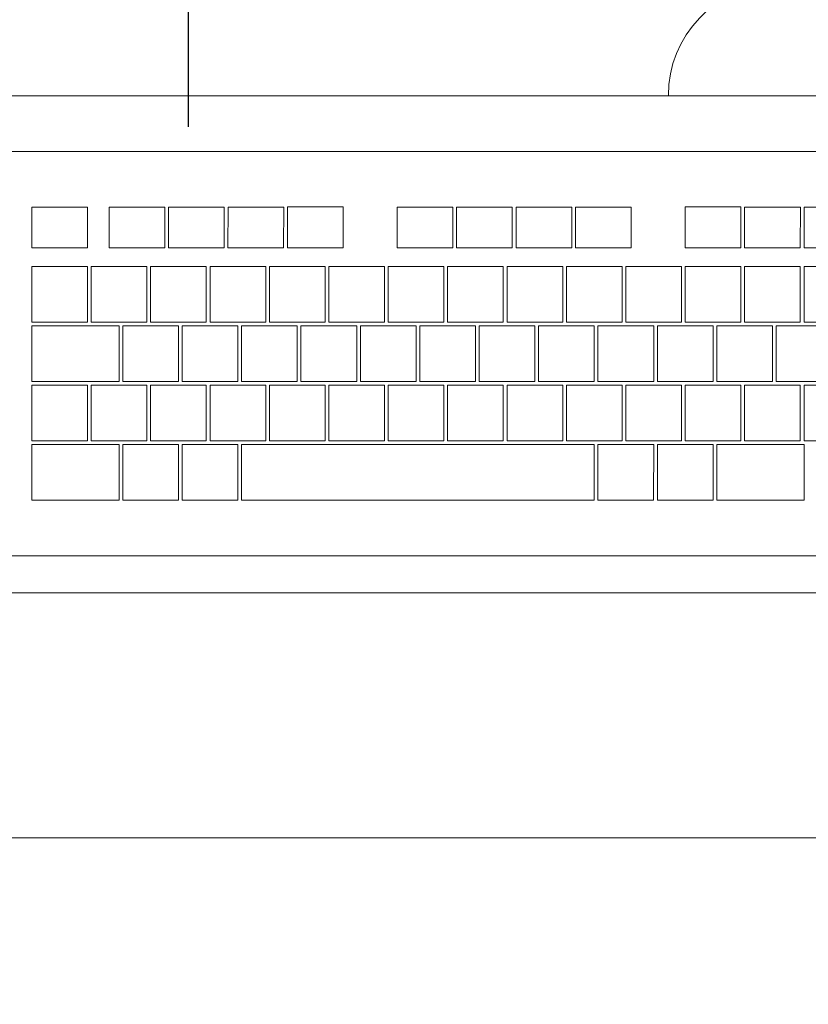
# Model space of a CAD drawing. Header units: millimetres. Extents: x -692150 to 2662533, y -95416 to 65084.
# Tile 587 of 656: x -36736 to -36523, y 23891 to 24156. Entities that reach past the tile are written whole.
import ezdxf
from ezdxf import colors
from ezdxf.entities.mleader import LeaderData, LeaderLine
from ezdxf.math import Vec2, Vec3

# ---------------------------------------------------------------- set-up
doc = ezdxf.new("R2010")
doc.units = ezdxf.units.MM
doc.layers.get('Defpoints').update_dxf_attribs({"color": 30})
doc.layers.add('00_АР_Подложка', color=7, linetype='Continuous', lineweight=0, true_color=0x9b9292)
doc.layers.add('09_АР_Мебель', color=7, linetype='Continuous', lineweight=9, true_color=0x000000)
doc.layers.add('06_АР_Мебель', color=4, linetype='Continuous', lineweight=9)
doc.layers.add('17_АР_Текст', color=250, linetype='Continuous', lineweight=0)
doc.layers.add('ЭОМ', color=7, linetype='Continuous')
doc.styles.add('_ТЕКСТОВЫЙ', font='arial.ttf', dxfattribs={"width": 0.8})

# ---------------------------------------------------------------- blocks, each defined once
blk = doc.blocks.new('_DotSmall')
at = {"color": 0, "linetype": 'ByBlock', "const_width": 0.5}
blk.add_lwpolyline([(-0.0625, 0, 1), (0.0625, 0, 1)], format="xyb", close=True, dxfattribs=at)
blk = doc.blocks.new('_Dot')
at = {"color": 0, "linetype": 'ByBlock', "lineweight": -2}
blk.add_line((-0.5, 0), (-1, 0), dxfattribs=at)
at = {"color": 0, "linetype": 'ByBlock', "const_width": 0.5}
blk.add_lwpolyline([(-0.25, 0, 1), (0.25, 0, 1)], format="xyb", close=True, dxfattribs=at)
blk = doc.blocks.new('Компьютер')
at = {"layer": '00_АР_Подложка', "lineweight": 0}
for p, q in [((-281.52, -8.22), (178.19, 8.05)), ((-237.52, -21.67), (135.25, -8.48)), ((-15.12, -28.81), (-30.12, -29.34)), ((-15.12, -28.81), (-14.74, -39.8)), ((0.87, -28.24), (-14.13, -28.77)), ((-13.74, -39.77), (-14.13, -28.77)), ((-92.66, -31.55), (-107.65, -32.08)), ((-92.66, -31.55), (-92.27, -42.55)), ((-76.67, -30.99), (-91.66, -31.52)), ((-91.27, -42.51), (-91.66, -31.52)), ((-76.67, -30.99), (-76.28, -41.98)), ((-60.68, -30.42), (-75.67, -30.95)), ((-75.28, -41.94), (-75.67, -30.95)), ((-60.68, -30.42), (-60.29, -41.41)), ((-31.11, -29.37), (-46.11, -29.9)), ((-45.72, -40.9), (-46.11, -29.9)), ((-31.11, -29.37), (-30.73, -40.37)), ((-29.73, -40.33), (-30.12, -29.34)), ((-170.19, -34.3), (-185.18, -34.83)), ((-170.19, -34.3), (-169.81, -45.29)), ((-154.2, -33.73), (-169.19, -34.26)), ((-168.81, -45.25), (-169.19, -34.26)), ((-154.2, -33.73), (-153.82, -44.72)), ((-138.21, -33.16), (-153.2, -33.69)), ((-152.82, -44.69), (-153.2, -33.69)), ((-138.21, -33.16), (-137.83, -44.16)), ((-108.65, -32.12), (-123.64, -32.65)), ((-123.25, -43.64), (-123.64, -32.65)), ((-108.65, -32.12), (-108.26, -43.11)), ((-107.26, -43.08), (-107.65, -32.08)), ((-207, -35.6), (-222, -36.13)), ((-221.61, -47.12), (-222, -36.13)), ((-207, -35.6), (-206.62, -46.59)), ((-186.18, -34.86), (-201.17, -35.39)), ((-200.79, -46.39), (-201.17, -35.39)), ((-186.18, -34.86), (-185.8, -45.85)), ((-184.8, -45.82), (-185.18, -34.83)), ((1.25, -39.24), (-13.74, -39.77)), ((-76.28, -41.98), (-91.27, -42.51)), ((-60.29, -41.41), (-75.28, -41.94)), ((-30.73, -40.37), (-45.72, -40.9)), ((-14.74, -39.8), (-29.73, -40.33)), ((-153.82, -44.72), (-168.81, -45.25)), ((-137.83, -44.16), (-152.82, -44.69)), ((-108.26, -43.11), (-123.25, -43.64)), ((-92.27, -42.55), (-107.26, -43.08)), ((-29.55, -45.33), (-14.56, -44.8)), ((-14.56, -44.8), (-14.03, -59.79)), ((-13.56, -44.76), (17.42, -43.67)), ((-13.03, -59.75), (-13.56, -44.76)), ((-206.62, -46.59), (-221.61, -47.12)), ((-185.8, -45.85), (-200.79, -46.39)), ((-169.81, -45.29), (-184.8, -45.82)), ((-109.5, -48.16), (-94.51, -47.63)), ((-94.51, -47.63), (-93.98, -62.62)), ((-93.51, -47.59), (-78.52, -47.06)), ((-92.98, -62.58), (-93.51, -47.59)), ((-78.52, -47.06), (-77.99, -62.05)), ((-77.52, -47.03), (-62.53, -46.5)), ((-76.99, -62.02), (-77.52, -47.03)), ((-62.53, -46.5), (-62, -61.49)), ((-61.53, -46.46), (-46.54, -45.93)), ((-61, -61.45), (-61.53, -46.46)), ((-46.54, -45.93), (-46.01, -60.92)), ((-45.54, -45.89), (-30.55, -45.36)), ((-45.01, -60.89), (-45.54, -45.89)), ((-30.55, -45.36), (-30.02, -60.35)), ((-29.02, -60.32), (-29.55, -45.33)), ((-173.46, -50.42), (-158.47, -49.89)), ((-158.47, -49.89), (-157.94, -64.88)), ((-157.47, -49.86), (-142.48, -49.33)), ((-156.94, -64.85), (-157.47, -49.86)), ((-142.48, -49.33), (-141.95, -64.32)), ((-141.48, -49.29), (-126.49, -48.76)), ((-140.95, -64.28), (-141.48, -49.29)), ((-126.49, -48.76), (-125.96, -63.75)), ((-125.49, -48.72), (-110.5, -48.19)), ((-124.96, -63.71), (-125.49, -48.72)), ((-110.5, -48.19), (-109.97, -63.18)), ((-108.97, -63.15), (-109.5, -48.16)), ((-221.43, -52.12), (-206.44, -51.59)), ((-220.9, -67.11), (-221.43, -52.12)), ((-206.44, -51.59), (-205.91, -66.58)), ((-205.44, -51.55), (-190.45, -51.02)), ((-204.91, -66.54), (-205.44, -51.55)), ((-190.45, -51.02), (-189.92, -66.01)), ((-189.45, -50.99), (-174.46, -50.46)), ((-188.92, -65.98), (-189.45, -50.99)), ((-174.46, -50.46), (-173.93, -65.45)), ((-172.93, -65.41), (-173.46, -50.42)), ((-46.01, -60.92), (-61, -61.45)), ((-30.02, -60.35), (-45.01, -60.89)), ((-14.03, -59.79), (-29.02, -60.32)), ((-20.49, -61.02), (-5.5, -60.49)), ((-19.96, -76.01), (-20.49, -61.02)), ((17.95, -58.66), (-13.03, -59.75)), ((-109.97, -63.18), (-124.96, -63.71)), ((-93.98, -62.62), (-108.97, -63.15)), ((-100.44, -63.85), (-85.45, -63.32)), ((-77.99, -62.05), (-92.98, -62.58)), ((-85.45, -63.32), (-84.92, -78.31)), ((-84.45, -63.28), (-69.46, -62.75)), ((-83.92, -78.27), (-84.45, -63.28)), ((-62, -61.49), (-76.99, -62.02)), ((-69.46, -62.75), (-68.93, -77.74)), ((-68.46, -62.72), (-53.47, -62.19)), ((-67.93, -77.71), (-68.46, -62.72)), ((-53.47, -62.19), (-52.94, -77.18)), ((-52.47, -62.15), (-37.48, -61.62)), ((-51.94, -77.14), (-52.47, -62.15)), ((-37.48, -61.62), (-36.95, -76.61)), ((-36.48, -61.58), (-21.49, -61.05)), ((-35.95, -76.57), (-36.48, -61.58)), ((-21.49, -61.05), (-20.96, -76.04)), ((-189.92, -66.01), (-204.91, -66.54)), ((-173.93, -65.45), (-188.92, -65.98)), ((-180.39, -66.68), (-165.4, -66.15)), ((-157.94, -64.88), (-172.93, -65.41)), ((-165.4, -66.15), (-164.87, -81.14)), ((-164.4, -66.11), (-149.41, -65.58)), ((-163.87, -81.1), (-164.4, -66.11)), ((-141.95, -64.32), (-156.94, -64.85)), ((-149.41, -65.58), (-148.88, -80.57)), ((-148.41, -65.54), (-133.42, -65.01)), ((-147.88, -80.54), (-148.41, -65.54)), ((-125.96, -63.75), (-140.95, -64.28)), ((-133.42, -65.01), (-132.89, -80.01)), ((-132.42, -64.98), (-117.43, -64.45)), ((-131.89, -79.97), (-132.42, -64.98)), ((-117.43, -64.45), (-116.9, -79.44)), ((-116.43, -64.41), (-101.44, -63.88)), ((-115.9, -79.4), (-116.43, -64.41)), ((-101.44, -63.88), (-100.91, -78.87)), ((-99.91, -78.84), (-100.44, -63.85)), ((-205.91, -66.58), (-220.9, -67.11)), ((-220.86, -68.11), (-197.38, -67.28)), ((-220.33, -83.1), (-220.86, -68.11)), ((-197.38, -67.28), (-196.85, -82.27)), ((-196.38, -67.24), (-181.39, -66.71)), ((-195.85, -82.23), (-196.38, -67.24)), ((-181.39, -66.71), (-180.86, -81.7)), ((-179.86, -81.67), (-180.39, -66.68)), ((-36.95, -76.61), (-51.94, -77.14)), ((-20.96, -76.04), (-35.95, -76.57)), ((-28.42, -77.31), (-13.43, -76.78)), ((-4.97, -75.48), (-19.96, -76.01)), ((-13.43, -76.78), (-12.9, -91.77)), ((-12.43, -76.74), (-3.93, -76.44)), ((-11.9, -91.73), (-12.43, -76.74)), ((-116.9, -79.44), (-131.89, -79.97)), ((-100.91, -78.87), (-115.9, -79.4)), ((-84.92, -78.31), (-99.91, -78.84)), ((-92.38, -79.57), (-77.39, -79.04)), ((-91.85, -94.56), (-92.38, -79.57)), ((-68.93, -77.74), (-83.92, -78.27)), ((-77.39, -79.04), (-76.86, -94.03)), ((-76.39, -79.01), (-61.4, -78.48)), ((-75.86, -94), (-76.39, -79.01)), ((-52.94, -77.18), (-67.93, -77.71)), ((-61.4, -78.48), (-60.87, -93.47)), ((-60.4, -78.44), (-45.41, -77.91)), ((-59.87, -93.43), (-60.4, -78.44)), ((-45.41, -77.91), (-44.88, -92.9)), ((-44.41, -77.87), (-29.42, -77.34)), ((-43.88, -92.87), (-44.41, -77.87)), ((-29.42, -77.34), (-28.89, -92.33)), ((-27.89, -92.3), (-28.42, -77.31)), ((-180.86, -81.7), (-195.85, -82.23)), ((-164.87, -81.14), (-179.86, -81.67)), ((-172.33, -82.4), (-157.34, -81.87)), ((-148.88, -80.57), (-163.87, -81.1)), ((-157.34, -81.87), (-156.81, -96.86)), ((-156.34, -81.84), (-141.35, -81.31)), ((-155.81, -96.83), (-156.34, -81.84)), ((-132.89, -80.01), (-147.88, -80.54)), ((-141.35, -81.31), (-140.82, -96.3)), ((-140.35, -81.27), (-125.36, -80.74)), ((-139.82, -96.26), (-140.35, -81.27)), ((-125.36, -80.74), (-124.83, -95.73)), ((-124.36, -80.7), (-109.37, -80.17)), ((-123.83, -95.69), (-124.36, -80.7)), ((-109.37, -80.17), (-108.84, -95.16)), ((-108.37, -80.14), (-93.38, -79.61)), ((-107.84, -95.13), (-108.37, -80.14)), ((-93.38, -79.61), (-92.85, -94.6)), ((-196.85, -82.27), (-220.33, -83.1)), ((-220.3, -84.1), (-205.31, -83.57)), ((-219.77, -99.09), (-220.3, -84.1)), ((-205.31, -83.57), (-204.78, -98.56)), ((-204.31, -83.53), (-189.32, -83)), ((-203.78, -98.52), (-204.31, -83.53)), ((-189.32, -83), (-188.79, -97.99)), ((-188.32, -82.97), (-173.33, -82.44)), ((-187.79, -97.96), (-188.32, -82.97)), ((-173.33, -82.44), (-172.8, -97.43)), ((-171.8, -97.39), (-172.33, -82.4)), ((-28.89, -92.33), (-43.88, -92.87)), ((-35.35, -93.56), (-11.86, -92.73)), ((-12.9, -91.77), (-27.89, -92.3)), ((19.08, -90.64), (-11.9, -91.73)), ((-11.86, -92.73), (-11.33, -107.72)), ((-163.27, -98.09), (-68.33, -94.73)), ((-108.84, -95.16), (-123.83, -95.69)), ((-92.85, -94.6), (-107.84, -95.13)), ((-76.86, -94.03), (-91.85, -94.56)), ((-60.87, -93.47), (-75.86, -94)), ((-68.33, -94.73), (-67.8, -109.72)), ((-67.33, -94.7), (-52.34, -94.17)), ((-66.8, -109.69), (-67.33, -94.7)), ((-44.88, -92.9), (-59.87, -93.43)), ((-52.34, -94.17), (-51.81, -109.16)), ((-51.34, -94.13), (-36.35, -93.6)), ((-50.81, -109.12), (-51.34, -94.13)), ((-36.35, -93.6), (-35.82, -108.59)), ((-34.82, -108.55), (-35.35, -93.56)), ((-188.79, -97.99), (-203.78, -98.52)), ((-172.8, -97.43), (-187.79, -97.96)), ((-179.26, -98.66), (-164.27, -98.13)), ((-156.81, -96.86), (-171.8, -97.39)), ((-164.27, -98.13), (-163.74, -113.12)), ((-162.74, -113.08), (-163.27, -98.09)), ((-140.82, -96.3), (-155.81, -96.83)), ((-124.83, -95.73), (-139.82, -96.26)), ((-204.78, -98.56), (-219.77, -99.09)), ((-219.73, -100.09), (-196.25, -99.26)), ((-219.2, -115.08), (-219.73, -100.09)), ((-196.25, -99.26), (-195.72, -114.25)), ((-195.25, -99.22), (-180.26, -98.69)), ((-194.72, -114.21), (-195.25, -99.22)), ((-180.26, -98.69), (-179.73, -113.68)), ((-178.73, -113.65), (-179.26, -98.66)), ((-35.82, -108.59), (-50.81, -109.12)), ((-11.33, -107.72), (-34.82, -108.55)), ((-67.8, -109.72), (-162.74, -113.08)), ((-51.81, -109.16), (-66.8, -109.69)), ((-179.73, -113.68), (-194.72, -114.21)), ((-163.74, -113.12), (-178.73, -113.65)), ((-195.72, -114.25), (-219.2, -115.08)), ((139.11, -117.41), (-233.66, -130.6)), ((-243.3, -140.95), (149.45, -127.05)), ((185.27, -191.82), (-274.45, -208.09))]:
    blk.add_line(p, q, dxfattribs=at)
blk.add_open_spline([(-51.66, -0.08), (-53.29, 32.49), (17.85, 54.71), (84.3, 31.82), (115.93, 42.23), (128.7, 63.32), (129.53, 97.58)], degree=3, knots=[0, 0, 0, 0, 111.099215, 156.303039, 180.580053, 211.421886, 211.421886, 211.421886, 211.421886], dxfattribs=at)
at = {"layer": '06_АР_Мебель', "lineweight": 0}
for p, q in [((-281.52, -8.22), (178.19, 8.05)), ((-237.52, -21.67), (135.25, -8.48)), ((-15.12, -28.81), (-30.12, -29.34)), ((-15.12, -28.81), (-14.74, -39.8)), ((0.87, -28.24), (-14.13, -28.77)), ((-13.74, -39.77), (-14.13, -28.77)), ((-92.66, -31.55), (-107.65, -32.08)), ((-92.66, -31.55), (-92.27, -42.55)), ((-76.67, -30.99), (-91.66, -31.52)), ((-91.27, -42.51), (-91.66, -31.52)), ((-76.67, -30.99), (-76.28, -41.98)), ((-60.68, -30.42), (-75.67, -30.95)), ((-75.28, -41.94), (-75.67, -30.95)), ((-60.68, -30.42), (-60.29, -41.41)), ((-31.11, -29.37), (-46.11, -29.9)), ((-45.72, -40.9), (-46.11, -29.9)), ((-31.11, -29.37), (-30.73, -40.37)), ((-29.73, -40.33), (-30.12, -29.34)), ((-170.19, -34.3), (-185.18, -34.83)), ((-170.19, -34.3), (-169.81, -45.29)), ((-154.2, -33.73), (-169.19, -34.26)), ((-168.81, -45.25), (-169.19, -34.26)), ((-154.2, -33.73), (-153.82, -44.72)), ((-138.21, -33.16), (-153.2, -33.69)), ((-152.82, -44.69), (-153.2, -33.69)), ((-138.21, -33.16), (-137.83, -44.16)), ((-108.65, -32.12), (-123.64, -32.65)), ((-123.25, -43.64), (-123.64, -32.65)), ((-108.65, -32.12), (-108.26, -43.11)), ((-107.26, -43.08), (-107.65, -32.08)), ((-207, -35.6), (-222, -36.13)), ((-221.61, -47.12), (-222, -36.13)), ((-207, -35.6), (-206.62, -46.59)), ((-186.18, -34.86), (-201.17, -35.39)), ((-200.79, -46.39), (-201.17, -35.39)), ((-186.18, -34.86), (-185.8, -45.85)), ((-184.8, -45.82), (-185.18, -34.83)), ((1.25, -39.24), (-13.74, -39.77)), ((-76.28, -41.98), (-91.27, -42.51)), ((-60.29, -41.41), (-75.28, -41.94)), ((-30.73, -40.37), (-45.72, -40.9)), ((-14.74, -39.8), (-29.73, -40.33)), ((-153.82, -44.72), (-168.81, -45.25)), ((-137.83, -44.16), (-152.82, -44.69)), ((-108.26, -43.11), (-123.25, -43.64)), ((-92.27, -42.55), (-107.26, -43.08)), ((-29.55, -45.33), (-14.56, -44.8)), ((-14.56, -44.8), (-14.03, -59.79)), ((-13.56, -44.76), (17.42, -43.67)), ((-13.03, -59.75), (-13.56, -44.76)), ((-206.62, -46.59), (-221.61, -47.12)), ((-185.8, -45.85), (-200.79, -46.39)), ((-169.81, -45.29), (-184.8, -45.82)), ((-109.5, -48.16), (-94.51, -47.63)), ((-94.51, -47.63), (-93.98, -62.62)), ((-93.51, -47.59), (-78.52, -47.06)), ((-92.98, -62.58), (-93.51, -47.59)), ((-78.52, -47.06), (-77.99, -62.05)), ((-77.52, -47.03), (-62.53, -46.5)), ((-76.99, -62.02), (-77.52, -47.03)), ((-62.53, -46.5), (-62, -61.49)), ((-61.53, -46.46), (-46.54, -45.93)), ((-61, -61.45), (-61.53, -46.46)), ((-46.54, -45.93), (-46.01, -60.92)), ((-45.54, -45.89), (-30.55, -45.36)), ((-45.01, -60.89), (-45.54, -45.89)), ((-30.55, -45.36), (-30.02, -60.35)), ((-29.02, -60.32), (-29.55, -45.33)), ((-173.46, -50.42), (-158.47, -49.89)), ((-158.47, -49.89), (-157.94, -64.88)), ((-157.47, -49.86), (-142.48, -49.33)), ((-156.94, -64.85), (-157.47, -49.86)), ((-142.48, -49.33), (-141.95, -64.32)), ((-141.48, -49.29), (-126.49, -48.76)), ((-140.95, -64.28), (-141.48, -49.29)), ((-126.49, -48.76), (-125.96, -63.75)), ((-125.49, -48.72), (-110.5, -48.19)), ((-124.96, -63.71), (-125.49, -48.72)), ((-110.5, -48.19), (-109.97, -63.18)), ((-108.97, -63.15), (-109.5, -48.16)), ((-221.43, -52.12), (-206.44, -51.59)), ((-220.9, -67.11), (-221.43, -52.12)), ((-206.44, -51.59), (-205.91, -66.58)), ((-205.44, -51.55), (-190.45, -51.02)), ((-204.91, -66.54), (-205.44, -51.55)), ((-190.45, -51.02), (-189.92, -66.01)), ((-189.45, -50.99), (-174.46, -50.46)), ((-188.92, -65.98), (-189.45, -50.99)), ((-174.46, -50.46), (-173.93, -65.45)), ((-172.93, -65.41), (-173.46, -50.42)), ((-46.01, -60.92), (-61, -61.45)), ((-30.02, -60.35), (-45.01, -60.89)), ((-14.03, -59.79), (-29.02, -60.32)), ((-20.49, -61.02), (-5.5, -60.49)), ((-19.96, -76.01), (-20.49, -61.02)), ((17.95, -58.66), (-13.03, -59.75)), ((-109.97, -63.18), (-124.96, -63.71)), ((-93.98, -62.62), (-108.97, -63.15)), ((-100.44, -63.85), (-85.45, -63.32)), ((-77.99, -62.05), (-92.98, -62.58)), ((-85.45, -63.32), (-84.92, -78.31)), ((-84.45, -63.28), (-69.46, -62.75)), ((-83.92, -78.27), (-84.45, -63.28)), ((-62, -61.49), (-76.99, -62.02)), ((-69.46, -62.75), (-68.93, -77.74)), ((-68.46, -62.72), (-53.47, -62.19)), ((-67.93, -77.71), (-68.46, -62.72)), ((-53.47, -62.19), (-52.94, -77.18)), ((-52.47, -62.15), (-37.48, -61.62)), ((-51.94, -77.14), (-52.47, -62.15)), ((-37.48, -61.62), (-36.95, -76.61)), ((-36.48, -61.58), (-21.49, -61.05)), ((-35.95, -76.57), (-36.48, -61.58)), ((-21.49, -61.05), (-20.96, -76.04)), ((-189.92, -66.01), (-204.91, -66.54)), ((-173.93, -65.45), (-188.92, -65.98)), ((-180.39, -66.68), (-165.4, -66.15)), ((-157.94, -64.88), (-172.93, -65.41)), ((-165.4, -66.15), (-164.87, -81.14)), ((-164.4, -66.11), (-149.41, -65.58)), ((-163.87, -81.1), (-164.4, -66.11)), ((-141.95, -64.32), (-156.94, -64.85)), ((-149.41, -65.58), (-148.88, -80.57)), ((-148.41, -65.54), (-133.42, -65.01)), ((-147.88, -80.54), (-148.41, -65.54)), ((-125.96, -63.75), (-140.95, -64.28)), ((-133.42, -65.01), (-132.89, -80.01)), ((-132.42, -64.98), (-117.43, -64.45)), ((-131.89, -79.97), (-132.42, -64.98)), ((-117.43, -64.45), (-116.9, -79.44)), ((-116.43, -64.41), (-101.44, -63.88)), ((-115.9, -79.4), (-116.43, -64.41)), ((-101.44, -63.88), (-100.91, -78.87)), ((-99.91, -78.84), (-100.44, -63.85)), ((-205.91, -66.58), (-220.9, -67.11)), ((-220.86, -68.11), (-197.38, -67.28)), ((-220.33, -83.1), (-220.86, -68.11)), ((-197.38, -67.28), (-196.85, -82.27)), ((-196.38, -67.24), (-181.39, -66.71)), ((-195.85, -82.23), (-196.38, -67.24)), ((-181.39, -66.71), (-180.86, -81.7)), ((-179.86, -81.67), (-180.39, -66.68)), ((-36.95, -76.61), (-51.94, -77.14)), ((-20.96, -76.04), (-35.95, -76.57)), ((-28.42, -77.31), (-13.43, -76.78)), ((-4.97, -75.48), (-19.96, -76.01)), ((-13.43, -76.78), (-12.9, -91.77)), ((-12.43, -76.74), (-3.93, -76.44)), ((-11.9, -91.73), (-12.43, -76.74)), ((-116.9, -79.44), (-131.89, -79.97)), ((-100.91, -78.87), (-115.9, -79.4)), ((-84.92, -78.31), (-99.91, -78.84)), ((-92.38, -79.57), (-77.39, -79.04)), ((-91.85, -94.56), (-92.38, -79.57)), ((-68.93, -77.74), (-83.92, -78.27)), ((-77.39, -79.04), (-76.86, -94.03)), ((-76.39, -79.01), (-61.4, -78.48)), ((-75.86, -94), (-76.39, -79.01)), ((-52.94, -77.18), (-67.93, -77.71)), ((-61.4, -78.48), (-60.87, -93.47)), ((-60.4, -78.44), (-45.41, -77.91)), ((-59.87, -93.43), (-60.4, -78.44)), ((-45.41, -77.91), (-44.88, -92.9)), ((-44.41, -77.87), (-29.42, -77.34)), ((-43.88, -92.87), (-44.41, -77.87)), ((-29.42, -77.34), (-28.89, -92.33)), ((-27.89, -92.3), (-28.42, -77.31)), ((-180.86, -81.7), (-195.85, -82.23)), ((-164.87, -81.14), (-179.86, -81.67)), ((-172.33, -82.4), (-157.34, -81.87)), ((-148.88, -80.57), (-163.87, -81.1)), ((-157.34, -81.87), (-156.81, -96.86)), ((-156.34, -81.84), (-141.35, -81.31)), ((-155.81, -96.83), (-156.34, -81.84)), ((-132.89, -80.01), (-147.88, -80.54)), ((-141.35, -81.31), (-140.82, -96.3)), ((-140.35, -81.27), (-125.36, -80.74)), ((-139.82, -96.26), (-140.35, -81.27)), ((-125.36, -80.74), (-124.83, -95.73)), ((-124.36, -80.7), (-109.37, -80.17)), ((-123.83, -95.69), (-124.36, -80.7)), ((-109.37, -80.17), (-108.84, -95.16)), ((-108.37, -80.14), (-93.38, -79.61)), ((-107.84, -95.13), (-108.37, -80.14)), ((-93.38, -79.61), (-92.85, -94.6)), ((-196.85, -82.27), (-220.33, -83.1)), ((-220.3, -84.1), (-205.31, -83.57)), ((-219.77, -99.09), (-220.3, -84.1)), ((-205.31, -83.57), (-204.78, -98.56)), ((-204.31, -83.53), (-189.32, -83)), ((-203.78, -98.52), (-204.31, -83.53)), ((-189.32, -83), (-188.79, -97.99)), ((-188.32, -82.97), (-173.33, -82.44)), ((-187.79, -97.96), (-188.32, -82.97)), ((-173.33, -82.44), (-172.8, -97.43)), ((-171.8, -97.39), (-172.33, -82.4)), ((-28.89, -92.33), (-43.88, -92.87)), ((-35.35, -93.56), (-11.86, -92.73)), ((-12.9, -91.77), (-27.89, -92.3)), ((19.08, -90.64), (-11.9, -91.73)), ((-11.86, -92.73), (-11.33, -107.72)), ((-163.27, -98.09), (-68.33, -94.73)), ((-108.84, -95.16), (-123.83, -95.69)), ((-92.85, -94.6), (-107.84, -95.13)), ((-76.86, -94.03), (-91.85, -94.56)), ((-60.87, -93.47), (-75.86, -94)), ((-68.33, -94.73), (-67.8, -109.72)), ((-67.33, -94.7), (-52.34, -94.17)), ((-66.8, -109.69), (-67.33, -94.7)), ((-44.88, -92.9), (-59.87, -93.43)), ((-52.34, -94.17), (-51.81, -109.16)), ((-51.34, -94.13), (-36.35, -93.6)), ((-50.81, -109.12), (-51.34, -94.13)), ((-36.35, -93.6), (-35.82, -108.59)), ((-34.82, -108.55), (-35.35, -93.56)), ((-188.79, -97.99), (-203.78, -98.52)), ((-172.8, -97.43), (-187.79, -97.96)), ((-179.26, -98.66), (-164.27, -98.13)), ((-156.81, -96.86), (-171.8, -97.39)), ((-164.27, -98.13), (-163.74, -113.12)), ((-162.74, -113.08), (-163.27, -98.09)), ((-140.82, -96.3), (-155.81, -96.83)), ((-124.83, -95.73), (-139.82, -96.26)), ((-204.78, -98.56), (-219.77, -99.09)), ((-219.73, -100.09), (-196.25, -99.26)), ((-219.2, -115.08), (-219.73, -100.09)), ((-196.25, -99.26), (-195.72, -114.25)), ((-195.25, -99.22), (-180.26, -98.69)), ((-194.72, -114.21), (-195.25, -99.22)), ((-180.26, -98.69), (-179.73, -113.68)), ((-178.73, -113.65), (-179.26, -98.66)), ((-35.82, -108.59), (-50.81, -109.12)), ((-11.33, -107.72), (-34.82, -108.55)), ((-67.8, -109.72), (-162.74, -113.08)), ((-51.81, -109.16), (-66.8, -109.69)), ((-179.73, -113.68), (-194.72, -114.21)), ((-163.74, -113.12), (-178.73, -113.65)), ((-195.72, -114.25), (-219.2, -115.08)), ((139.11, -117.41), (-233.66, -130.6)), ((-243.3, -140.95), (149.45, -127.05)), ((185.27, -191.82), (-274.45, -208.09))]:
    blk.add_line(p, q, dxfattribs=at)
blk.add_open_spline([(-51.66, -0.08), (-53.29, 32.49), (17.85, 54.71), (84.3, 31.82), (115.93, 42.23), (128.7, 63.32), (129.53, 97.58)], degree=3, knots=[0, 0, 0, 0, 111.099215, 156.303039, 180.580053, 211.421886, 211.421886, 211.421886, 211.421886], dxfattribs=at)
blk = doc.blocks.new('A$C723C25D3')
at = {"layer": 'ЭОМ', "color": 240, "linetype": 'Continuous', "lineweight": 30, "true_color": 0xed1f24}
for p, q in [((-125, 125), (-125, 250)), ((-125, 125), (-250, 125)), ((-125, 125), (0, 125)), ((-125, 125), (-125, 0)), ((-250, 0), (0, 0))]:
    blk.add_line(p, q, dxfattribs=at)
blk.add_arc((-125, 0), 125, 0, 180, dxfattribs=at)
for p in [(-200, 0), (-50, 0)]:
    blk.add_point(p, dxfattribs=at)
blk = doc.blocks.new('*U257')
at = {"layer": '09_АР_Мебель', "rotation": 357.9733182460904}
blk.add_blockref('Компьютер', (716.99, -243.34), dxfattribs=at)
at = {"layer": 'ЭОМ', "lineweight": 15, "rotation": 180}
for p in [(411, 0), (661, 0)]:
    blk.add_blockref('A$C723C25D3', p, dxfattribs=at)

msp = doc.modelspace()

# ---------------------------------------------------------------- block references
msp.add_blockref('*U257', (-37226.15, 24376.98))

# ---------------------------------------------------------------- leaders
at = {"layer": '17_АР_Текст', "lineweight": 18}
ml = msp.add_multileader_mtext('Standard', dxfattribs=at)
ml.set_content('Клиентский зал {\\L0,0}', color=256, style='_ТЕКСТОВЫЙ')
ml.set_leader_properties(lineweight=0)
ml.set_arrow_properties(name='DOT')
ml.build(insert=Vec2(0, 0))
ml.multileader.update_dxf_attribs({"text_left_attachment_type": 6, "text_right_attachment_type": 6, "dogleg_length": 0.36, "arrow_head_size": 50, "scale": 100})
ctx = ml.context
ctx.base_point, ctx.scale, ctx.char_height, ctx.arrow_head_size, ctx.landing_gap_size, ctx.plane_origin = Vec3(-37947.64, 48659.49), 100, 250, 50, 100, Vec3(-30901.1, 52193.22)
ctx.left_attachment, ctx.right_attachment, ctx.attachment_type = 6, 6, 2
notes = []
notes.append((ctx, [(0, (0, 0, 0), (0, 0), (1, 0), 1, [])]))
ctx.mtext.insert, ctx.mtext.width, ctx.mtext.defined_height, ctx.mtext.flow_direction = Vec3(-37847.64, 48959.49), 2751.8282, 815.52, 5
at = {"layer": '17_АР_Текст', "color": 1, "lineweight": 18}
ml = msp.add_multileader_mtext('Standard', dxfattribs=at)
ml.set_content('{\\C1;Карманы для бланков только в СОПС}', color=1, style='_ТЕКСТОВЫЙ')
ml.set_leader_properties(lineweight=0)
ml.set_arrow_properties(name='DOT')
ml.build(insert=Vec2(0, 0))
ml.multileader.update_dxf_attribs({"text_left_attachment_type": 6, "text_right_attachment_type": 6, "dogleg_length": 0.36, "arrow_head_size": 50, "scale": 100})
ctx = ml.context
ctx.base_point, ctx.scale, ctx.char_height, ctx.arrow_head_size, ctx.landing_gap_size, ctx.plane_origin = Vec3(-29314.52, 48068.19), 100, 100, 50, 100, Vec3(-25566.86, 52909.06)
ctx.left_attachment, ctx.right_attachment, ctx.text_align_type, ctx.attachment_type = 6, 6, 1, 2
notes.append((ctx, [(0, (0, 0, 0), (0, 0), (1, 0), 1, [])]))
ctx.mtext.insert, ctx.mtext.width, ctx.mtext.defined_height, ctx.mtext.alignment, ctx.mtext.flow_direction = Vec3(-27210.56, 48368.19), 4035.2378, 815.52, 2, 5
ml = msp.add_multileader_mtext('Standard', dxfattribs=at)
ml.set_content('{\\fCalibri|b0|i0|c204|p34;\\H0.91667x;\\LКарманы для бланков\\l - СОПС, крепятся на стол МГН и стол для ЦСУ (1400 мм.);\\P\\LИнформ. Стенд А4 на 8 карманов\\l - ГОПС/СОПС, крепится по старым правилам, при отсутствии возможности крепления особенно в СОПСах (отсутствие свободного места на стене или нехватка стены по длине - размещается папка с информацией на столе МГН или столе для ЦСУ).\\P\\LРекламно_информационный стенд\\l - ГОПС/СОПС размещается в клиентском зале, также возможно размещение в тамбуре при условии хорошей освещенности и при условии открывания двери стенд будет виден более чем на 50%. Также стенд должен находиться в прямой видимости для клиентов и ничем не загораживаться.}', color=1, style='_ТЕКСТОВЫЙ')
ml.set_leader_properties(lineweight=0)
ml.set_arrow_properties(name='DOT')
ml.build(insert=Vec2(0, 0))
ml.multileader.update_dxf_attribs({"text_left_attachment_type": 6, "text_right_attachment_type": 6, "dogleg_length": 0.36, "arrow_head_size": 50, "scale": 100})
ctx = ml.context
ctx.base_point, ctx.scale, ctx.char_height, ctx.arrow_head_size, ctx.landing_gap_size, ctx.plane_origin = Vec3(-27020.92, 45459.44), 100, 100, 50, 100, Vec3(-22944.22, 54969.07)
ctx.left_attachment, ctx.right_attachment, ctx.text_align_type, ctx.attachment_type = 6, 6, 1, 2
notes.append((ctx, [(0, (0, 0, 0), (0, 0), (1, 0), 1, [])]))
ctx.mtext.insert, ctx.mtext.width, ctx.mtext.defined_height, ctx.mtext.alignment, ctx.mtext.flow_direction = Vec3(-24919.4, 45773.6), 2892.94, 2008.72, 2, 5
at = {"layer": '17_АР_Текст', "lineweight": 18}
ml = msp.add_multileader_mtext('Standard', dxfattribs=at)
ml.set_content('{\\C1;Хранение:\\P1 стеллаж / шкаф = до 5 торговых стеллажей\\P3 стеллаж / шкаф = 6-9 торговых стеллажей\\P4 стеллаж / шкаф = 10 и более торговых стеллажей}', color=256, style='_ТЕКСТОВЫЙ')
ml.set_leader_properties(lineweight=0)
ml.set_arrow_properties(name='DOT')
ml.build(insert=Vec2(0, 0))
ml.multileader.update_dxf_attribs({"text_left_attachment_type": 6, "text_right_attachment_type": 6, "dogleg_length": 0.36, "arrow_head_size": 50, "scale": 100})
ctx = ml.context
ctx.base_point, ctx.scale, ctx.char_height, ctx.arrow_head_size, ctx.landing_gap_size, ctx.plane_origin = Vec3(-37158.5, 36381.3), 100, 170, 50, 100, Vec3(-71808.09, 38274.23)
ctx.left_attachment, ctx.right_attachment, ctx.attachment_type = 6, 6, 2
notes.append((ctx, [(0, (0, 0, 0), (0, 0), (1, 0), 1, [])]))
ctx.mtext.insert, ctx.mtext.width, ctx.mtext.defined_height, ctx.mtext.flow_direction = Vec3(-37058.5, 36636.82), 5942.6739, 960.06, 5
ml = msp.add_multileader_mtext('Standard', dxfattribs=at)
ml.set_content('{\\C1;Если нет отдельного помещения.}', color=256, style='_ТЕКСТОВЫЙ')
ml.set_leader_properties(lineweight=0)
ml.set_arrow_properties(name='DOT')
ml.build(insert=Vec2(0, 0))
ml.multileader.update_dxf_attribs({"text_left_attachment_type": 6, "text_right_attachment_type": 6, "dogleg_length": 0.36, "arrow_head_size": 50, "scale": 100})
ctx = ml.context
ctx.base_point, ctx.scale, ctx.char_height, ctx.arrow_head_size, ctx.landing_gap_size, ctx.plane_origin = Vec3(-53487.45, 28479.17), 100, 200, 50, 100, Vec3(-50500.38, 32774.12)
ctx.left_attachment, ctx.right_attachment, ctx.attachment_type = 6, 6, 2
notes.append((ctx, [(0, (0, 0, 0), (0, 0), (1, 0), 1, [])]))
ctx.mtext.insert, ctx.mtext.width, ctx.mtext.defined_height, ctx.mtext.flow_direction = Vec3(-53387.45, 28780.5), 2047.5875, 815.52, 5
ml = msp.add_multileader_mtext('Standard', dxfattribs=at)
ml.set_content('Отдел доставки {\\L0,0}', color=256, style='_ТЕКСТОВЫЙ')
ml.set_leader_properties(lineweight=0)
ml.set_arrow_properties(name='DOT')
ml.build(insert=Vec2(0, 0))
ml.multileader.update_dxf_attribs({"text_left_attachment_type": 6, "text_right_attachment_type": 6, "dogleg_length": 0.36, "arrow_head_size": 50, "scale": 100})
ctx = ml.context
ctx.base_point, ctx.scale, ctx.char_height, ctx.arrow_head_size, ctx.landing_gap_size, ctx.plane_origin = Vec3(-40098.31, 26367.05), 100, 250, 50, 100, Vec3(-32960.64, 30414.13)
ctx.left_attachment, ctx.right_attachment, ctx.attachment_type = 6, 6, 2
notes.append((ctx, [(0, (0, 0, 0), (0, 0), (1, 0), 1, [])]))
ctx.mtext.insert, ctx.mtext.width, ctx.mtext.defined_height, ctx.mtext.flow_direction = Vec3(-39998.31, 26668.38), 2751.8282, 815.52, 5
ml = msp.add_multileader_mtext('Standard', dxfattribs=at)
ml.set_content('{\\C1;Если отдельное помещение.}', color=256, style='_ТЕКСТОВЫЙ')
ml.set_leader_properties(lineweight=0)
ml.set_arrow_properties(name='DOT')
ml.build(insert=Vec2(0, 0))
ml.multileader.update_dxf_attribs({"text_left_attachment_type": 6, "text_right_attachment_type": 6, "dogleg_length": 0.36, "arrow_head_size": 50, "scale": 100})
ctx = ml.context
ctx.base_point, ctx.scale, ctx.char_height, ctx.arrow_head_size, ctx.landing_gap_size, ctx.plane_origin = Vec3(-53458.41, 25040.97), 100, 200, 50, 100, Vec3(-49200.51, 29330.13)
ctx.left_attachment, ctx.right_attachment, ctx.attachment_type = 6, 6, 2
notes.append((ctx, [(0, (0, 0, 0), (0, 0), (1, 0), 1, [])]))
ctx.mtext.insert, ctx.mtext.width, ctx.mtext.defined_height, ctx.mtext.flow_direction = Vec3(-53358.41, 25342.3), 2206.5981, 815.52, 5
ml = msp.add_multileader_mtext('Standard', dxfattribs=at)
ml.set_content('Стол упаковочный', color=256, style='_ТЕКСТОВЫЙ')
ml.set_leader_properties(lineweight=0)
ml.set_arrow_properties(name='DOT')
ml.build(insert=Vec2(0, 0))
ml.multileader.update_dxf_attribs({"text_left_attachment_type": 6, "text_right_attachment_type": 6, "dogleg_length": 0.36, "arrow_head_size": 50, "scale": 100})
ctx = ml.context
ctx.base_point, ctx.scale, ctx.char_height, ctx.arrow_head_size, ctx.landing_gap_size, ctx.plane_origin = Vec3(-59543.93, 24465.64), 100, 250, 50, 100, Vec3(-53260.07, 29841.85)
ctx.left_attachment, ctx.right_attachment, ctx.attachment_type = 6, 6, 2
notes.append((ctx, [(1, (1, 1, 0), (-59579.93, 24465.64), (1, 0), 36, [(0, [(-59574.4, 23566.89)], 0, [])])]))
ctx.mtext.insert, ctx.mtext.width, ctx.mtext.defined_height, ctx.mtext.flow_direction = Vec3(-59443.93, 24789.14), 2013.9311, 815.52, 5
at = {"layer": '17_АР_Текст', "color": 0, "linetype": 'ByBlock', "lineweight": 0}
ml = msp.add_multileader_mtext('Standard', dxfattribs=at)
ml.set_content('{\\C256;Служебное помещение \\fArial|b1|i0|c204|p34;А\\fArial|b0|i0|c204|p34; \\L0,0}', color=7, style='_ТЕКСТОВЫЙ')
ml.set_leader_properties(linetype='Continuous', lineweight=0)
ml.set_arrow_properties(name='DOTSMALL')
ml.build(insert=Vec2(0, 0))
ml.multileader.update_dxf_attribs({"has_dogleg": 0, "text_left_attachment_type": 6, "text_right_attachment_type": 6, "dogleg_length": 0, "arrow_head_size": 200})
ctx = ml.context
ctx.base_point, ctx.char_height, ctx.arrow_head_size, ctx.landing_gap_size, ctx.plane_origin = Vec3(-52481.27, 24283.88), 250, 200, 50, Vec3(-51928.21, 35103.33)
ctx.left_attachment, ctx.right_attachment = 6, 6
notes.append((ctx, [(0, (0, 0, 0), (0, 0), (1, 0), 1, [])]))
ctx.mtext.insert, ctx.mtext.width, ctx.mtext.defined_height, ctx.mtext.flow_direction = Vec3(-52431.27, 24583.88), 2042.1675, 893.56, 5
at = {"layer": '17_АР_Текст', "lineweight": 18}
ml = msp.add_multileader_mtext('Standard', dxfattribs=at)
ml.set_content('{\\C1;Стол 1400,\\Pесли не видно \\Pиз клиентской\\Pзоны.}', color=256, style='_ТЕКСТОВЫЙ')
ml.set_leader_properties(lineweight=0)
ml.set_arrow_properties(name='DOT')
ml.build(insert=Vec2(0, 0))
ml.multileader.update_dxf_attribs({"text_left_attachment_type": 6, "text_right_attachment_type": 6, "dogleg_length": 0.36, "arrow_head_size": 50, "scale": 100})
ctx = ml.context
ctx.base_point, ctx.scale, ctx.char_height, ctx.arrow_head_size, ctx.landing_gap_size, ctx.plane_origin = Vec3(-41112.85, 24110), 100, 250, 50, 100, Vec3(-37030.71, 30065.61)
ctx.left_attachment, ctx.right_attachment, ctx.attachment_type = 6, 6, 2
notes.append((ctx, [(0, (0, 0, 0), (0, 0), (1, 0), 1, [])]))
ctx.mtext.insert, ctx.mtext.width, ctx.mtext.defined_height, ctx.mtext.flow_direction = Vec3(-41012.85, 24410), 3403.529, 2402.57, 5
at = {"layer": 'Defpoints', "lineweight": 18}
ml = msp.add_multileader_mtext('Standard', dxfattribs=at)
ml.set_content('ЦСУ _ФОРМАТ 1_за барьером оператора', color=256, style='_ТЕКСТОВЫЙ')
ml.set_leader_properties(lineweight=0)
ml.set_arrow_properties(name='DOT')
ml.build(insert=Vec2(0, 0))
ml.multileader.update_dxf_attribs({"text_left_attachment_type": 6, "text_right_attachment_type": 6, "dogleg_length": 0.36, "arrow_head_size": 50, "scale": 100})
ctx = ml.context
ctx.base_point, ctx.scale, ctx.char_height, ctx.arrow_head_size, ctx.landing_gap_size, ctx.plane_origin = Vec3(-17685.8, 48831.91), 100, 200, 50, 100, Vec3(-19857.15, 44190.57)
ctx.left_attachment, ctx.right_attachment, ctx.text_align_type, ctx.attachment_type = 6, 6, 1, 2
notes.append((ctx, [(0, (0, 0, 0), (0, 0), (1, 0), 1, [])]))
ctx.mtext.insert, ctx.mtext.width, ctx.mtext.defined_height, ctx.mtext.alignment, ctx.mtext.flow_direction = Vec3(-15399.27, 49087.43), 5828.6114, 1000, 2, 5
ml = msp.add_multileader_mtext('Standard', dxfattribs=at)
ml.set_content('ЦСУ _ФОРМАТ 2_в клиентском зале', color=256, style='_ТЕКСТОВЫЙ')
ml.set_leader_properties(lineweight=0)
ml.set_arrow_properties(name='DOT')
ml.build(insert=Vec2(0, 0))
ml.multileader.update_dxf_attribs({"text_left_attachment_type": 6, "text_right_attachment_type": 6, "dogleg_length": 0.36, "arrow_head_size": 50, "scale": 100})
ctx = ml.context
ctx.base_point, ctx.scale, ctx.char_height, ctx.arrow_head_size, ctx.landing_gap_size, ctx.plane_origin = Vec3(-10055.55, 48831.91), 100, 200, 50, 100, Vec3(-14413.43, 44190.57)
ctx.left_attachment, ctx.right_attachment, ctx.text_align_type, ctx.attachment_type = 6, 6, 1, 2
notes.append((ctx, [(0, (0, 0, 0), (0, 0), (1, 0), 1, [])]))
ctx.mtext.insert, ctx.mtext.width, ctx.mtext.defined_height, ctx.mtext.alignment, ctx.mtext.flow_direction = Vec3(-8043.47, 49087.43), 5828.6114, 1000, 2, 5
ml = msp.add_multileader_mtext('Standard', dxfattribs=at)
ml.set_content('ЦСУ _ФОРМАТ 2_в клиентском зале', color=256, style='_ТЕКСТОВЫЙ')
ml.set_leader_properties(lineweight=0)
ml.set_arrow_properties(name='DOT')
ml.build(insert=Vec2(0, 0))
ml.multileader.update_dxf_attribs({"text_left_attachment_type": 6, "text_right_attachment_type": 6, "dogleg_length": 0.36, "arrow_head_size": 50, "scale": 100})
ctx = ml.context
ctx.base_point, ctx.scale, ctx.char_height, ctx.arrow_head_size, ctx.landing_gap_size, ctx.plane_origin = Vec3(-2359.31, 48831.91), 100, 200, 50, 100, Vec3(-6717.19, 44190.57)
ctx.left_attachment, ctx.right_attachment, ctx.text_align_type, ctx.attachment_type = 6, 6, 1, 2
notes.append((ctx, [(0, (0, 0, 0), (0, 0), (1, 0), 1, [])]))
ctx.mtext.insert, ctx.mtext.width, ctx.mtext.defined_height, ctx.mtext.alignment, ctx.mtext.flow_direction = Vec3(-347.23, 49087.43), 5828.6114, 1000, 2, 5
ml = msp.add_multileader_mtext('Standard', dxfattribs=at)
ml.set_content('ЦСУ _ФОРМАТ 3_в клиентском зале', color=256, style='_ТЕКСТОВЫЙ')
ml.set_leader_properties(lineweight=0)
ml.set_arrow_properties(name='DOT')
ml.build(insert=Vec2(0, 0))
ml.multileader.update_dxf_attribs({"text_left_attachment_type": 6, "text_right_attachment_type": 6, "dogleg_length": 0.36, "arrow_head_size": 50, "scale": 100})
ctx = ml.context
ctx.base_point, ctx.scale, ctx.char_height, ctx.arrow_head_size, ctx.landing_gap_size, ctx.plane_origin = Vec3(5418.69, 48831.91), 100, 200, 50, 100, Vec3(-851.27, 44190.57)
ctx.left_attachment, ctx.right_attachment, ctx.text_align_type, ctx.attachment_type = 6, 6, 1, 2
notes.append((ctx, [(0, (0, 0, 0), (0, 0), (1, 0), 1, [])]))
ctx.mtext.insert, ctx.mtext.width, ctx.mtext.defined_height, ctx.mtext.alignment, ctx.mtext.flow_direction = Vec3(7430.78, 49087.43), 5828.6114, 1000, 2, 5
ml = msp.add_multileader_mtext('Standard', dxfattribs=at)
ml.set_content('Динамическая', color=256, style='_ТЕКСТОВЫЙ')
ml.set_leader_properties(lineweight=0)
ml.set_arrow_properties(name='DOT')
ml.build(insert=Vec2(0, 0))
ml.multileader.update_dxf_attribs({"text_left_attachment_type": 6, "text_right_attachment_type": 6, "dogleg_length": 0.36, "arrow_head_size": 50, "scale": 100})
ctx = ml.context
ctx.base_point, ctx.scale, ctx.char_height, ctx.arrow_head_size, ctx.landing_gap_size, ctx.plane_origin = Vec3(-56924.46, 26515), 100, 250, 50, 100, Vec3(-54186.54, 31209.91)
ctx.left_attachment, ctx.right_attachment, ctx.text_align_type, ctx.attachment_type = 6, 6, 1, 2
notes.append((ctx, [(0, (0, 0, 0), (0, 0), (1, 0), 1, [])]))
ctx.mtext.insert, ctx.mtext.width, ctx.mtext.defined_height, ctx.mtext.alignment, ctx.mtext.flow_direction = Vec3(-55897.52, 26823.32), 2120.4517, 1000, 2, 5
for ctx, leaders in notes:
    for number, flags, end, landing, length, lines in leaders:
        leader = LeaderData()
        leader.index, (leader.has_last_leader_line, leader.has_dogleg_vector, leader.attachment_direction) = number, flags
        leader.last_leader_point, leader.dogleg_vector, leader.dogleg_length = Vec3(end), Vec3(landing), length
        for number, points, colour, breaks in lines:
            line = LeaderLine()
            line.index, line.vertices, line.color, line.breaks = number, Vec3.list(points), colors.encode_raw_color(colour), breaks
            leader.lines.append(line)
        ctx.leaders.append(leader)

doc.saveas('drawing.dxf')
